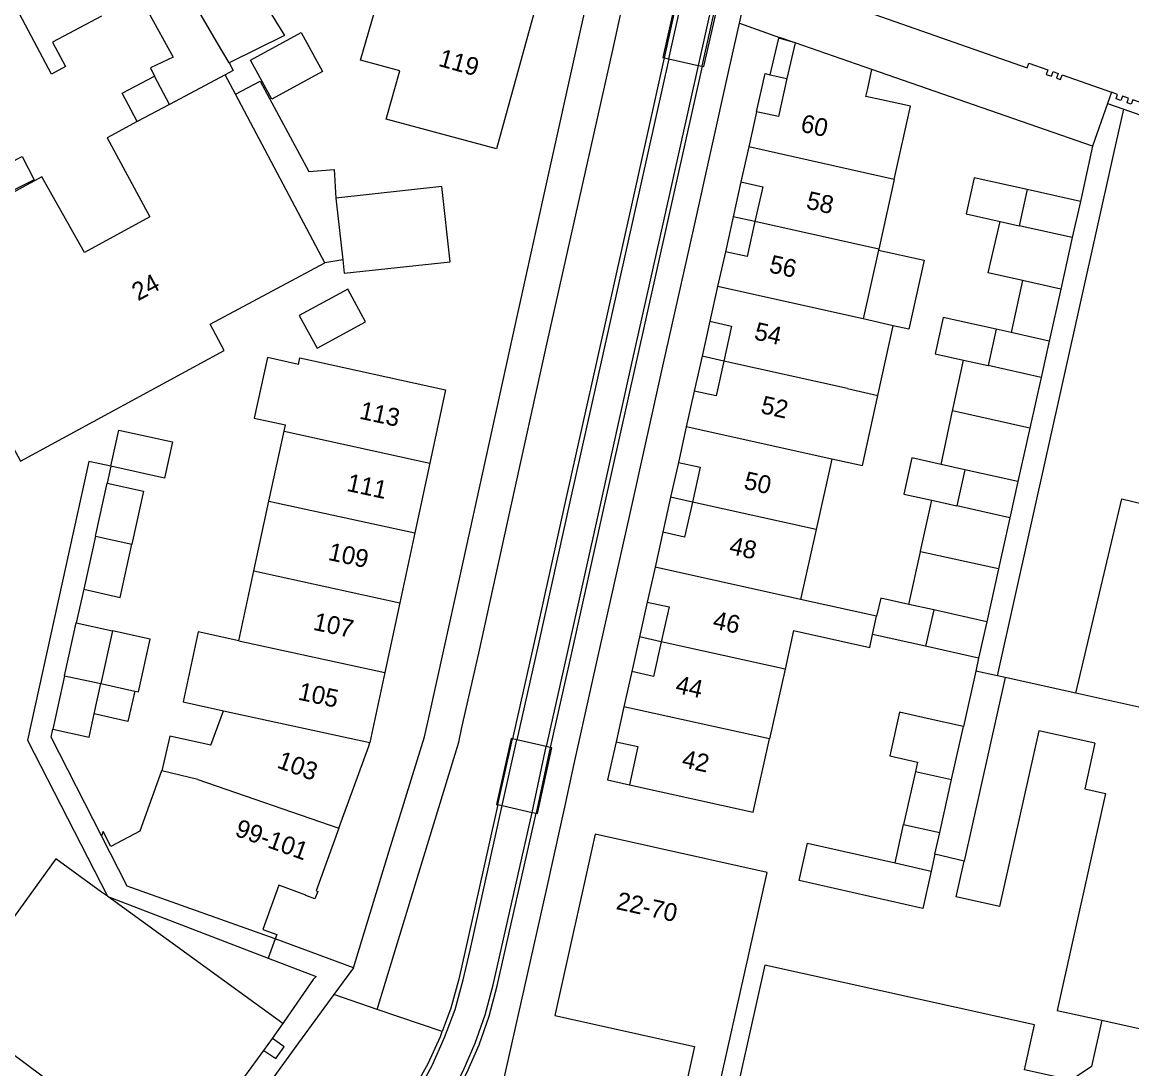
# Model space of a CAD drawing. Extents: x 194485 to 197793, y 468269 to 470822.
# Drawn here: x 194632.2 to 194706.6, y 469827.1 to 469897.4 of the extents above; entities that cross this region are included whole.
import ezdxf

# ---------------------------------------------------------------- set-up
doc = ezdxf.new("R2010")
doc.units = 0
for name, color, linetype in [('BGT begrenzing pand op maaiveld onder overbouw', 7, 'Continuous'), ('BGT grensvlak gebouwinstallatie plus 1', 7, 'Continuous'), ('BGT grensvlak overbruggingsdeel plus 1', 7, 'Continuous'), ('BGT grensvlak overig bouwwerk uitbreiding populatie', 7, 'Continuous'), ('BGT grensvlak pand deel overbouw', 7, 'Continuous'), ('BGT grensvlak pand min 1', 7, 'Continuous'), ('BGT grensvlak pand op maaiveld', 7, 'Continuous'), ('BGT grensvlak pand op maaiveld LR', 7, 'Continuous'), ('BGT grensvlak scheiding', 7, 'Continuous'), ('BGT grensvlak wegdeel', 7, 'Continuous'), ('BGT tekst huisnummerreeks', 7, 'Continuous')]:
    doc.layers.add(name, color=color, linetype=linetype)

msp = doc.modelspace()

# ---------------------------------------------------------------- linework, layer by layer
at = {"layer": 'BGT begrenzing pand op maaiveld onder overbouw'}
for points in [[(194683.501, 469893.588), (194682.929, 469891.025), (194681.465, 469891.348)], [(194680.417, 469886.647), (194681.881, 469886.321), (194681.359, 469883.98)], [(194681.359, 469883.98), (194680.837, 469881.638), (194679.373, 469881.964)], [(194678.331, 469877.29), (194679.795, 469876.964), (194679.273, 469874.622)], [(194679.273, 469874.622), (194678.751, 469872.28), (194677.287, 469872.606)], [(194676.221, 469867.825), (194677.685, 469867.499), (194677.163, 469865.157)], [(194677.163, 469865.157), (194676.641, 469862.815), (194675.177, 469863.141)], [(194674.131, 469858.448), (194675.595, 469858.121), (194675.075, 469855.791)], [(194675.075, 469855.791), (194674.555, 469853.458), (194673.091, 469853.784)], [(194672.043, 469849.08), (194673.507, 469848.754), (194672.935, 469846.191)]]:
    msp.add_lwpolyline(points, dxfattribs=at)
at = {"layer": 'BGT grensvlak gebouwinstallatie plus 1'}
for p, q in [((194682.389, 469893.836), (194682.961, 469896.284)), ((194684.055, 469895.983), (194682.961, 469896.284)), ((194646.515, 469892.524), (194648.174, 469893.396)), ((194648.174, 469893.396), (194651.436, 469887.341)), ((194628.458, 469886.459), (194632.208, 469888.356)), ((194632.208, 469888.356), (194632.999, 469886.792)), ((194651.436, 469887.341), (194653.124, 469887.482)), ((194653.124, 469887.482), (194653.249, 469885.558)), ((194632.999, 469886.792), (194629.249, 469884.895)), ((194697.01, 469880.546), (194697.799, 469883.991)), ((194702.648, 469882.912), (194701.878, 469879.451)), ((194653.706, 469881.421), (194652.498, 469881.219)), ((194699.318, 469880.027), (194697.01, 469880.546)), ((194699.318, 469880.027), (194698.54, 469876.532)), ((194701.878, 469879.451), (194699.318, 469880.027)), ((194701.878, 469879.451), (194701.101, 469875.962)), ((194694.644, 469871.382), (194695.356, 469874.69)), ((194700.56, 469873.531), (194699.801, 469870.121)), ((194693.85, 469867.69), (194694.621, 469871.277)), ((194694.621, 469871.277), (194694.644, 469871.382)), ((194699.801, 469870.121), (194694.621, 469871.277)), ((194699.801, 469870.121), (194699.004, 469866.542)), ((194692.468, 469861.862), (194693.219, 469865.279)), ((194698.463, 469864.112), (194697.698, 469860.677)), ((194691.685, 469858.296), (194692.462, 469861.833)), ((194692.462, 469861.833), (194692.468, 469861.862)), ((194697.698, 469860.677), (194692.462, 469861.833)), ((194697.698, 469860.677), (194696.909, 469857.133)), ((194640.789, 469855.955), (194638.261, 469856.515)), ((194640.007, 469852.424), (194640.789, 469855.955)), ((194639.765, 469852.478), (194640.007, 469852.424)), ((194690.774, 469840.947), (194691.327, 469843.522)), ((194693.435, 469841.529), (194693.758, 469842.98)), ((194693.435, 469841.529), (194693.184, 469840.404))]:
    msp.add_line(p, q, dxfattribs=at)
msp.add_lwpolyline([(194689.644, 469882.072), (194692.705, 469881.39), (194691.674, 469876.762), (194690.625, 469876.996)], dxfattribs=at)
at = {"layer": 'BGT grensvlak overbruggingsdeel plus 1'}
for points in [[(194675.182, 469895.001), (194675.271, 469894.981), (194675.575, 469894.912), (194677.545, 469894.468), (194677.811, 469894.408), (194677.94, 469894.379), (194678.93, 469898.79), (194678.796, 469898.82), (194678.53, 469898.879), (194676.554, 469899.319), (194676.252, 469899.386), (194676.172, 469899.404), (194675.182, 469895.001)], [(194664.026, 469844.875), (194664.109, 469844.856), (194664.407, 469844.789), (194666.405, 469844.337), (194666.672, 469844.277), (194666.764, 469844.256), (194667.735, 469848.661), (194667.626, 469848.686), (194667.353, 469848.749), (194665.384, 469849.202), (194665.096, 469849.268), (194664.998, 469849.291), (194664.026, 469844.875)]]:
    msp.add_lwpolyline(points, dxfattribs=at)
at = {"layer": 'BGT grensvlak overig bouwwerk uitbreiding populatie'}
for p, q in [((194647.524, 469894.809), (194650.908, 469896.663)), ((194650.908, 469896.663), (194652.343, 469894.045)), ((194648.959, 469892.191), (194647.524, 469894.809)), ((194652.343, 469894.045), (194648.959, 469892.191)), ((194637.479, 469852.984), (194639.765, 469852.478)), ((194639.765, 469852.478), (194639.296, 469850.432)), ((194639.296, 469850.432), (194637.029, 469850.951))]:
    msp.add_line(p, q, dxfattribs=at)
at = {"layer": 'BGT grensvlak pand deel overbouw'}
for p, q in [((194682.389, 469893.836), (194683.501, 469893.588)), ((194680.417, 469886.647), (194679.895, 469884.306)), ((194679.895, 469884.306), (194679.373, 469881.964)), ((194681.359, 469883.98), (194679.895, 469884.306)), ((194678.331, 469877.29), (194677.809, 469874.949)), ((194677.809, 469874.949), (194677.287, 469872.606)), ((194679.273, 469874.622), (194677.809, 469874.949)), ((194676.221, 469867.825), (194675.699, 469865.483)), ((194675.699, 469865.483), (194675.177, 469863.141)), ((194677.163, 469865.157), (194675.699, 469865.483)), ((194674.131, 469858.448), (194673.611, 469856.116)), ((194673.611, 469856.116), (194673.091, 469853.784)), ((194675.075, 469855.791), (194673.611, 469856.116))]:
    msp.add_line(p, q, dxfattribs=at)
for points in [[(194681.465, 469891.348), (194682.037, 469893.914), (194682.389, 469893.836)], [(194672.043, 469849.08), (194671.471, 469846.514), (194672.935, 469846.191)]]:
    msp.add_lwpolyline(points, dxfattribs=at)
at = {"layer": 'BGT grensvlak pand min 1'}
msp.add_lwpolyline([(194618.135, 469805.904), (194620.279, 469808.707), (194619.272, 469809.476), (194621.717, 469812.851), (194624.161, 469811.08), (194634.764, 469825.711), (194624.404, 469833.445), (194607.937, 469824.351), (194618.135, 469805.904)], dxfattribs=at)
at = {"layer": 'BGT grensvlak pand op maaiveld'}
for p, q in [((194684.055, 469895.983), (194683.501, 469893.588)), ((194689.21, 469894.191), (194684.055, 469895.983)), ((194688.923, 469892.921), (194689.21, 469894.191)), ((194638.913, 469892.603), (194641.074, 469893.737)), ((194646.515, 469892.524), (194645.822, 469893.833)), ((194639.918, 469890.689), (194638.913, 469892.603)), ((194652.498, 469881.219), (194646.515, 469892.524)), ((194681.465, 469891.348), (194680.939, 469888.99)), ((194680.939, 469888.99), (194680.417, 469886.647)), ((194690.701, 469886.816), (194689.658, 469882.135)), ((194703.187, 469885.332), (194699.629, 469886.125)), ((194653.249, 469885.558), (194653.706, 469881.421)), ((194703.187, 469885.332), (194702.648, 469882.912)), ((194697.799, 469883.991), (194699.09, 469883.704)), ((194702.648, 469882.912), (194699.09, 469883.704)), ((194679.373, 469881.964), (194678.851, 469879.622)), ((194689.644, 469882.072), (194688.615, 469877.453)), ((194689.658, 469882.135), (194689.644, 469882.072)), ((194678.851, 469879.622), (194678.331, 469877.29)), ((194690.625, 469876.996), (194688.615, 469877.453)), ((194689.606, 469872.318), (194690.625, 469876.996)), ((194698.54, 469876.532), (194697.543, 469876.754)), ((194701.101, 469875.962), (194698.54, 469876.532)), ((194701.101, 469875.962), (194700.56, 469873.531)), ((194695.356, 469874.69), (194697.002, 469874.324)), ((194700.56, 469873.531), (194697.002, 469874.324)), ((194677.287, 469872.606), (194676.754, 469870.216)), ((194649.768, 469869.924), (194649.857, 469870.338)), ((194648.754, 469865.233), (194649.768, 469869.924)), ((194676.754, 469870.216), (194676.221, 469867.825)), ((194659.545, 469867.778), (194658.539, 469863.09)), ((194686.517, 469868.041), (194685.463, 469863.311)), ((194686.524, 469868.071), (194686.517, 469868.041)), ((194695.446, 469867.335), (194693.85, 469867.69)), ((194699.004, 469866.542), (194695.446, 469867.335)), ((194637.111, 469862.871), (194637.896, 469866.437)), ((194699.004, 469866.542), (194698.463, 469864.112)), ((194647.739, 469860.541), (194648.754, 469865.233)), ((194693.219, 469865.279), (194694.905, 469864.904)), ((194698.463, 469864.112), (194694.905, 469864.904)), ((194637.111, 469862.871), (194636.326, 469859.306)), ((194658.539, 469863.09), (194657.531, 469858.404)), ((194675.177, 469863.141), (194674.655, 469860.8)), ((194685.463, 469863.311), (194684.419, 469858.629)), ((194674.655, 469860.8), (194674.131, 469858.448)), ((194646.724, 469855.849), (194647.739, 469860.541)), ((194657.531, 469858.404), (194656.524, 469853.717)), ((194689.521, 469857.497), (194684.419, 469858.629)), ((194693.351, 469857.925), (194691.685, 469858.296)), ((194696.909, 469857.133), (194693.351, 469857.925)), ((194635.049, 469853.505), (194635.83, 469857.05)), ((194635.83, 469857.05), (194638.261, 469856.515)), ((194696.909, 469857.133), (194696.365, 469854.693)), ((194638.261, 469856.515), (194637.479, 469852.984)), ((194683.954, 469856.538), (194683.376, 469853.947)), ((194692.807, 469855.485), (194689.249, 469856.277)), ((194696.365, 469854.693), (194692.807, 469855.485)), ((194683.376, 469853.947), (194682.332, 469849.265)), ((194635.049, 469853.505), (194634.262, 469849.928)), ((194656.524, 469853.717), (194655.517, 469849.03)), ((194673.091, 469853.784), (194672.567, 469851.432)), ((194698.148, 469853.383), (194695.393, 469841.073)), ((194702.878, 469852.332), (194698.148, 469853.383)), ((194637.029, 469850.951), (194637.479, 469852.984)), ((194711.664, 469850.379), (194702.878, 469852.332)), ((194644.847, 469848.843), (194645.71, 469851.158)), ((194672.567, 469851.432), (194672.043, 469849.08)), ((194695.342, 469850.096), (194692.911, 469850.637)), ((194694.55, 469846.538), (194695.342, 469850.096)), ((194692.261, 469847.716), (194692.12, 469847.079)), ((194692.12, 469847.079), (194691.327, 469843.522)), ((194693.758, 469842.98), (194694.55, 469846.538)), ((194691.327, 469843.522), (194693.758, 469842.98)), ((194690.774, 469840.947), (194693.184, 469840.404)), ((194637.942, 469838.69), (194637.918, 469838.708)), ((194649.683, 469830.161), (194637.942, 469838.69)), ((194648.401, 469828.367), (194648.983, 469829.17)), ((194644.679, 469823.235), (194648.401, 469828.367))]:
    msp.add_line(p, q, dxfattribs=at)
for points in [[(194637.516, 469897.768), (194634.241, 469896.018), (194635.108, 469894.384), (194634.157, 469893.876), (194629.691, 469902.292), (194633.909, 469904.54)], [(194658.946, 469899.105), (194659.309, 469900.394), (194666.64, 469898.353), (194664.013, 469888.86), (194656.622, 469890.859), (194657.532, 469894.088)], [(194657.532, 469894.088), (194654.896, 469894.821), (194656.367, 469899.915), (194658.946, 469899.105)], [(194639.488, 469898.822), (194640.658, 469898.062), (194642.328, 469895.015), (194640.802, 469894.299), (194641.074, 469893.737)], [(194648.242, 469899.016), (194649.788, 469896.469), (194646.081, 469894.625)], [(194687.173, 469898.655), (194699.624, 469894.301), (194699.735, 469894.614), (194700.996, 469894.171), (194700.886, 469893.859), (194701.244, 469893.733), (194701.354, 469894.045), (194701.708, 469893.921), (194701.598, 469893.609), (194701.867, 469893.514), (194701.977, 469893.826), (194705.282, 469892.664)], [(194646.081, 469894.625), (194646.352, 469894.113), (194645.822, 469893.833)], [(194689.839, 469892.163), (194688.807, 469892.387), (194688.923, 469892.921)], [(194711.297, 469890.549), (194710.879, 469890.696), (194710.772, 469890.391), (194710.451, 469890.504), (194710.559, 469890.809), (194706.711, 469892.162), (194706.602, 469891.854), (194706.32, 469891.958), (194706.426, 469892.262), (194706.005, 469892.41), (194705.896, 469892.101), (194705.583, 469892.211), (194705.691, 469892.52), (194705.282, 469892.664)], [(194690.701, 469886.816), (194691.795, 469891.723), (194689.839, 469892.163)], [(194639.918, 469890.689), (194637.893, 469889.611), (194640.754, 469884.292), (194636.37, 469881.911), (194633.512, 469886.992), (194624.677, 469882.189), (194627.234, 469876.949), (194632.08, 469867.902), (194645.747, 469875.334), (194644.802, 469877.108), (194652.498, 469881.219)], [(194699.629, 469886.125), (194696.071, 469886.917), (194695.533, 469884.496), (194697.799, 469883.991)], [(194653.706, 469881.421), (194653.806, 469880.518), (194660.906, 469881.274), (194660.357, 469886.331), (194653.249, 469885.558)], [(194650.79, 469877.677), (194651.979, 469875.49), (194655.233, 469877.26), (194654.044, 469879.447), (194650.79, 469877.677)], [(194697.543, 469876.754), (194693.985, 469877.546), (194693.444, 469875.116), (194695.356, 469874.69)], [(194650.736, 469874.402), (194648.65, 469874.853), (194647.771, 469870.789), (194649.857, 469870.338)], [(194650.736, 469874.402), (194650.83, 469874.839), (194660.604, 469872.703), (194659.545, 469867.778)], [(194686.524, 469868.071), (194688.573, 469867.62), (194689.606, 469872.318)], [(194638.144, 469867.561), (194638.679, 469869.994), (194642.293, 469869.198), (194641.757, 469866.766), (194638.144, 469867.561)], [(194693.85, 469867.69), (194691.888, 469868.127), (194691.347, 469865.696), (194693.219, 469865.279)], [(194637.896, 469866.437), (194640.338, 469865.9), (194639.553, 469862.334)], [(194636.326, 469859.306), (194638.768, 469858.768), (194639.553, 469862.334)], [(194691.685, 469858.296), (194689.793, 469858.717), (194689.521, 469857.497)], [(194646.724, 469855.849), (194643.996, 469856.445), (194642.997, 469851.75), (194645.71, 469851.158)], [(194683.954, 469856.538), (194689.056, 469855.408), (194689.249, 469856.277)], [(194692.911, 469850.637), (194691.047, 469851.052), (194690.397, 469848.131), (194692.261, 469847.716)], [(194634.262, 469849.928), (194636.684, 469849.395), (194637.029, 469850.951)], [(194704.158, 469848.974), (194700.411, 469849.807), (194697.772, 469838.016), (194694.855, 469838.669), (194695.393, 469841.073)], [(194644.847, 469848.843), (194642.096, 469849.46), (194641.574, 469847.13)], [(194653.436, 469843.288), (194655.464, 469848.786), (194655.517, 469849.03)], [(194672.935, 469846.191), (194681.239, 469844.36), (194682.332, 469849.265)], [(194704.158, 469848.974), (194703.478, 469845.918), (194704.873, 469845.608), (194701.631, 469831.045), (194704.618, 469830.387)], [(194641.574, 469847.13), (194641.551, 469847.136), (194640.084, 469843.077), (194638.141, 469842.058), (194637.629, 469843.06), (194637.529, 469842.765)], [(194653.436, 469843.288), (194651.933, 469839.076), (194652.028, 469839.04), (194651.842, 469838.532), (194651.226, 469838.769), (194651.234, 469838.79), (194649.418, 469839.456), (194648.351, 469836.471), (194649.29, 469836.136), (194649.178, 469835.847)], [(194678.259, 469822.83), (194682.188, 469840.307), (194670.646, 469842.87), (194667.931, 469830.703), (194677.304, 469828.629), (194676.12, 469823.304)], [(194649.178, 469835.847), (194639.252, 469839.394), (194637.529, 469842.765)], [(194684.321, 469839.758), (194684.882, 469842.277), (194690.774, 469840.947)], [(194637.918, 469838.708), (194637.525, 469838.993), (194634.451, 469841.226), (194629.173, 469833.937), (194625.244, 469828.51), (194620.861, 469822.458), (194616.594, 469816.564), (194624.161, 469811.08), (194631.833, 469805.519)], [(194693.184, 469840.404), (194692.623, 469837.885), (194684.321, 469839.758)], [(194704.618, 469830.387), (194703.934, 469827.283), (194702.569, 469826.38), (194699.444, 469827.072), (194700.109, 469830.071), (194682.021, 469834.077), (194679.441, 469822.569)], [(194648.983, 469829.17), (194649.695, 469830.152), (194649.683, 469830.161)]]:
    msp.add_lwpolyline(points, dxfattribs=at)
at = {"layer": 'BGT grensvlak pand op maaiveld LR'}
for p, q in [((194645.305, 469895.958), (194642.867, 469900.146)), ((194646.081, 469894.625), (194645.305, 469895.958)), ((194642.072, 469891.836), (194641.074, 469893.737)), ((194645.822, 469893.833), (194642.072, 469891.836)), ((194642.072, 469891.836), (194639.918, 469890.689)), ((194690.701, 469886.816), (194680.939, 469888.99)), ((194699.629, 469886.125), (194699.09, 469883.704)), ((194689.658, 469882.135), (194681.359, 469883.98)), ((194688.615, 469877.453), (194678.851, 469879.622)), ((194697.543, 469876.754), (194697.002, 469874.324)), ((194687.571, 469872.772), (194679.273, 469874.622)), ((194687.571, 469872.772), (194689.606, 469872.318)), ((194649.768, 469869.924), (194659.545, 469867.778)), ((194686.517, 469868.041), (194676.754, 469870.216)), ((194695.446, 469867.335), (194694.905, 469864.904)), ((194648.754, 469865.233), (194658.539, 469863.09)), ((194685.463, 469863.311), (194677.163, 469865.157)), ((194637.111, 469862.871), (194639.553, 469862.334)), ((194684.419, 469858.629), (194674.655, 469860.8)), ((194647.739, 469860.541), (194657.531, 469858.404)), ((194693.351, 469857.925), (194692.807, 469855.485)), ((194689.249, 469856.277), (194689.521, 469857.497)), ((194646.724, 469855.849), (194656.524, 469853.717)), ((194683.376, 469853.947), (194675.075, 469855.791)), ((194635.049, 469853.505), (194637.479, 469852.984)), ((194645.71, 469851.158), (194655.517, 469849.03)), ((194682.332, 469849.265), (194672.567, 469851.432)), ((194643.99, 469846.546), (194641.574, 469847.13)), ((194643.99, 469846.546), (194653.436, 469843.288)), ((194692.12, 469847.079), (194694.55, 469846.538)), ((194704.618, 469830.387), (194707.731, 469829.7))]:
    msp.add_line(p, q, dxfattribs=at)
at = {"layer": 'BGT grensvlak scheiding'}
for p, q in [((194676.252, 469899.386), (194675.271, 469894.981)), ((194675.575, 469894.912), (194676.554, 469899.319)), ((194678.53, 469898.879), (194677.545, 469894.468)), ((194677.811, 469894.408), (194678.796, 469898.82)), ((194664.109, 469844.856), (194665.096, 469849.268)), ((194664.407, 469844.789), (194665.384, 469849.202)), ((194666.405, 469844.337), (194667.353, 469848.749)), ((194667.626, 469848.686), (194666.672, 469844.277))]:
    msp.add_line(p, q, dxfattribs=at)
for points in [[(194675.271, 469894.981), (194672.98, 469884.675), (194670.787, 469874.859), (194668.701, 469865.462), (194666.52, 469855.657), (194665.096, 469849.268)], [(194675.575, 469894.912), (194673.276, 469884.602), (194671.079, 469874.782), (194668.98, 469865.379), (194666.804, 469855.567), (194665.384, 469849.202)], [(194677.545, 469894.468), (194675.232, 469884.04), (194673.099, 469874.563), (194670.927, 469864.784), (194668.783, 469855.133), (194667.353, 469848.749)], [(194677.811, 469894.408), (194675.502, 469883.992), (194673.358, 469874.469), (194671.231, 469864.838), (194669.041, 469855.038), (194667.626, 469848.686)], [(194656.121, 469821.761), (194657.616, 469823.876), (194658.709, 469825.536), (194659.693, 469827.362), (194660.542, 469829.233), (194661.242, 469831.106), (194661.791, 469833.1), (194662.243, 469835.089), (194664.407, 469844.789)], [(194657.757, 469820.56), (194659.803, 469823.454), (194660.859, 469825.194), (194661.777, 469826.989), (194662.595, 469828.844), (194663.265, 469830.753), (194663.803, 469832.762), (194666.405, 469844.337)], [(194658.769, 469821.495), (194660.034, 469823.291), (194661.095, 469825.057), (194662.028, 469826.856), (194662.852, 469828.745), (194663.528, 469830.664), (194664.073, 469832.692), (194666.672, 469844.277)], [(194664.109, 469844.856), (194661.946, 469835.127), (194661.501, 469833.156), (194660.948, 469831.208), (194660.373, 469829.638)], [(194655.882, 469821.937), (194657.347, 469824.017), (194658.46, 469825.709), (194659.425, 469827.478), (194660.253, 469829.309), (194660.373, 469829.638)]]:
    msp.add_lwpolyline(points, dxfattribs=at)
at = {"layer": 'BGT grensvlak wegdeel'}
for p, q in [((194680.314, 469897.295), (194680.982, 469900.301)), ((194680.314, 469897.295), (194683.01, 469896.346)), ((194684.055, 469895.983), (194683.01, 469896.346)), ((194704.013, 469889.043), (194689.21, 469894.191)), ((194705.282, 469892.664), (194705.015, 469891.901)), ((194705.015, 469891.901), (194704.013, 469889.043)), ((194705.015, 469891.901), (194706.101, 469891.52)), ((194706.101, 469891.52), (194711.731, 469889.545)), ((194704.013, 469889.043), (194703.187, 469885.332)), ((194638.144, 469867.561), (194637.896, 469866.437)), ((194636.326, 469859.306), (194635.83, 469857.05)), ((194696.365, 469854.693), (194696.171, 469853.822)), ((194696.171, 469853.822), (194695.342, 469850.096)), ((194697.636, 469853.497), (194696.171, 469853.822)), ((194698.148, 469853.383), (194697.636, 469853.497)), ((194695.393, 469841.073), (194693.435, 469841.529)), ((194637.942, 469838.69), (194648.7, 469834.561)), ((194649.178, 469835.847), (194648.7, 469834.561)), ((194654.428, 469833.908), (194649.178, 469835.847)), ((194648.7, 469834.561), (194651.925, 469833.323)), ((194654.428, 469833.908), (194653.105, 469832.11)), ((194656.01, 469831.122), (194653.105, 469832.11)), ((194660.373, 469829.638), (194656.01, 469831.122))]:
    msp.add_line(p, q, dxfattribs=at)
for points in [[(194654.428, 469833.908), (194656.827, 469841.768), (194659.191, 469849.406), (194659.465, 469850.597), (194660.525, 469855.455), (194661.539, 469860.007), (194665.121, 469876.285), (194667.236, 469885.904), (194669.684, 469896.901), (194670.437, 469900.284), (194670.85, 469900.179), (194672.961, 469909.726), (194674.302, 469915.738), (194674.48, 469916.535), (194676.654, 469926.333), (194678.801, 469935.975)], [(194656.01, 469831.122), (194658.805, 469840.289), (194661.487, 469849.061), (194661.691, 469850.041), (194662.827, 469855.014), (194664.951, 469864.699), (194667.405, 469875.752), (194669.539, 469885.333), (194671.844, 469895.595), (194672.922, 469900.545), (194674.831, 469909.101), (194676.41, 469916.27), (194678.581, 469926.021), (194680.699, 469935.569)], [(194664.41, 469825.898), (194667.399, 469839.238), (194668.331, 469843.48), (194668.604, 469844.694), (194669.237, 469847.6), (194670.801, 469854.638), (194672.984, 469864.4), (194675.174, 469874.273), (194677.229, 469883.421), (194679.61, 469894.129), (194680.314, 469897.295)], [(194697.636, 469853.497), (194705.439, 469888.547), (194706.101, 469891.52)], [(194638.144, 469867.561), (194636.681, 469867.883), (194632.562, 469849.187), (194637.918, 469838.708)], [(194702.878, 469852.332), (194705.979, 469865.368), (194709.388, 469864.557)], [(194637.529, 469842.765), (194634.143, 469849.389), (194634.262, 469849.928)], [(194651.925, 469833.323), (194651.722, 469833.121), (194649.782, 469830.305), (194649.683, 469830.161)], [(194653.105, 469832.11), (194650.745, 469828.88), (194645.952, 469822.274), (194641.884, 469816.657), (194636.99, 469809.918), (194633.326, 469804.857), (194628.172, 469797.751), (194625.501, 469794.088), (194624.959, 469793.379), (194620.466, 469787.627), (194615.655, 469781.445), (194611.985, 469776.715), (194605.741, 469768.707), (194605.161, 469769.744), (194604.909, 469770.204)], [(194648.401, 469828.367), (194649.21, 469827.814), (194649.772, 469828.614), (194648.983, 469829.17)]]:
    msp.add_lwpolyline(points, dxfattribs=at)

# ---------------------------------------------------------------- texts
at = {"layer": 'BGT tekst huisnummerreeks'}
for s, rotation, p in [('119', 344.5, (194660.059, 469894.442)), ('60', 347.4, (194684.357, 469890.034)), ('58', 347.4, (194684.738, 469884.868)), ('56', 347.4, (194682.249, 469880.59)), ('24', 28.5, (194639.974, 469878.633)), ('54', 347.4, (194681.247, 469876.085)), ('113', 347.9, (194654.769, 469870.766)), ('52', 347.4, (194681.686, 469871.143)), ('111', 347.9, (194653.911, 469865.921)), ('50', 347.4, (194680.55, 469866.067)), ('109', 347.9, (194652.667, 469861.287)), ('48', 347.4, (194679.573, 469861.697)), ('107', 347.9, (194651.661, 469856.599)), ('46', 347.4, (194678.462, 469856.704)), ('44', 347.4, (194675.962, 469852.377)), ('105', 347.9, (194650.65, 469851.913)), ('103', 339.8, (194649.227, 469847.365)), ('42', 347.4, (194676.392, 469847.394)), ('99-101', 340.3, (194646.405, 469842.79)), ('22-70', 347.5, (194671.989, 469837.859))]:
    msp.add_text(s, height=1.2, rotation=rotation, dxfattribs=at).set_placement(p)

doc.saveas('drawing.dxf')
